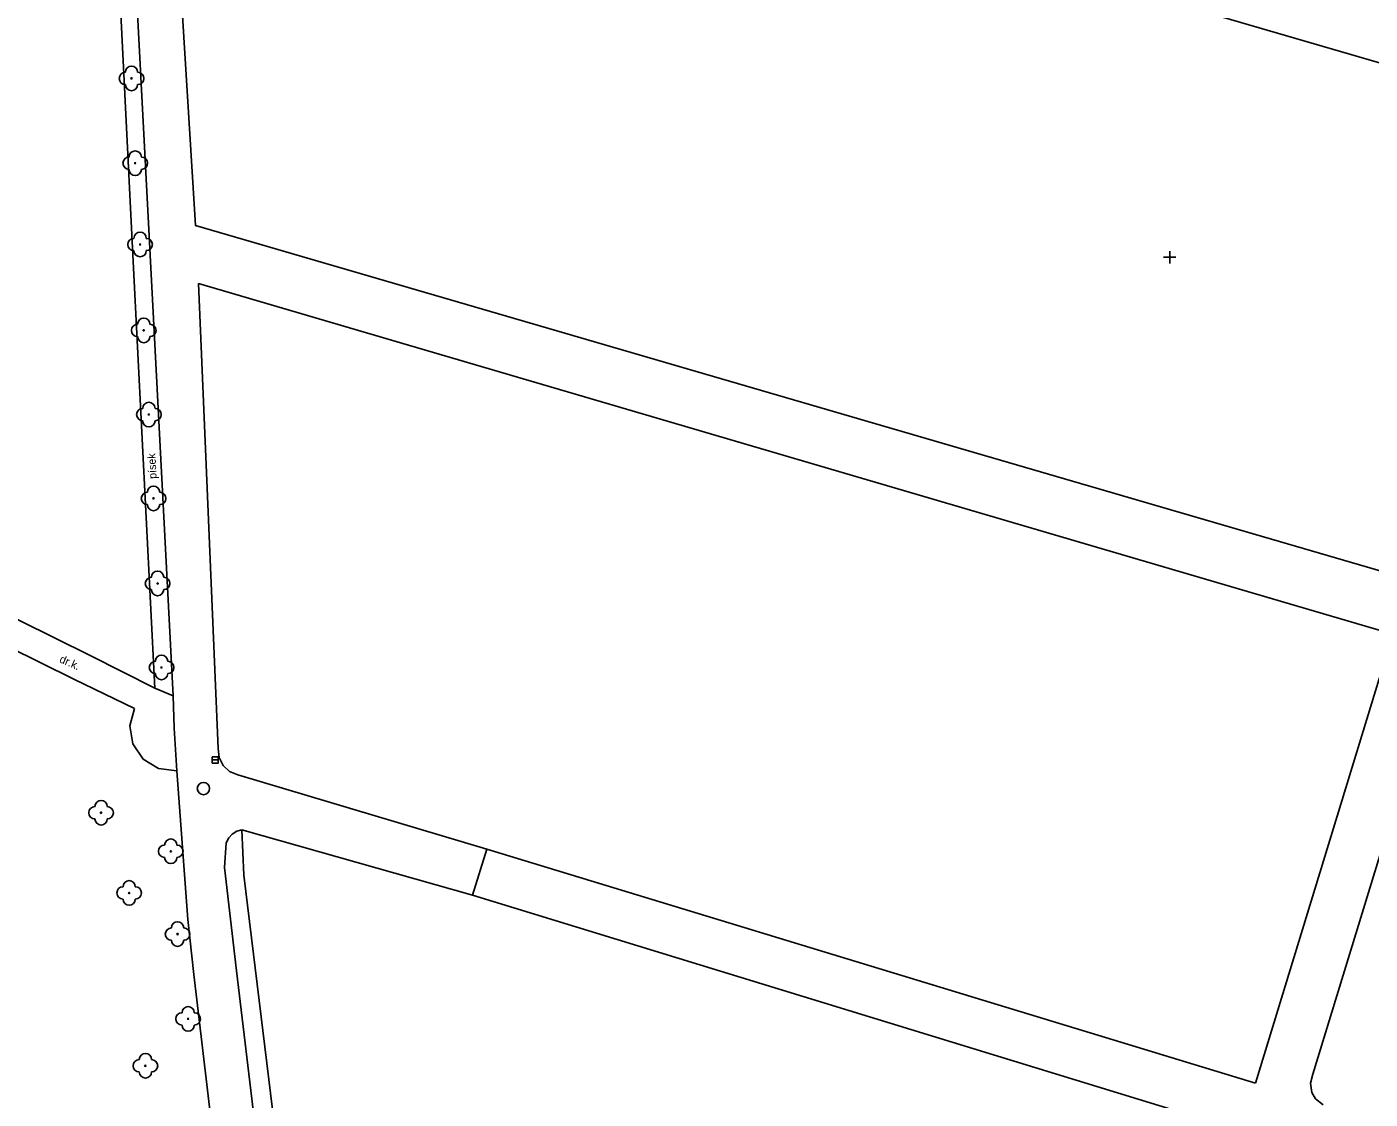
# Model space of a CAD drawing. Extents: x -599951 to -598963, y -1164095 to -1162939.
# Drawn here: x -599660.6 to -599551.5, y -1163869.8 to -1163782.7 of the extents above; entities that cross this region are included whole.
import ezdxf

# ---------------------------------------------------------------- set-up
doc = ezdxf.new("R2010")
doc.units = 0
for name, color, linetype in [('Level 11', 7, 'Continuous'), ('Level 22', 7, 'Continuous'), ('Level 27', 7, 'Continuous'), ('Level 36', 7, 'Continuous'), ('Level 40', 7, 'Continuous'), ('Level 54', 7, 'Continuous')]:
    doc.layers.add(name, color=color, linetype=linetype)

msp = doc.modelspace()

# ---------------------------------------------------------------- linework, layer by layer
at = {"layer": 'Level 11'}
for points in [[(-599655.46, -1163833.77), (-599692.47, -1163815.44), (-599693.4, -1163751.77), (-599693.34, -1163751.57), (-599693.26, -1163751.38), (-599693.13, -1163751.21), (-599692.99, -1163751.06), (-599692.82, -1163750.95), (-599692.63, -1163750.86), (-599692.43, -1163750.8), (-599692.22, -1163750.78), (-599692.01, -1163750.8), (-599691.81, -1163750.85), (-599691.62, -1163750.94), (-599659.73, -1163770.62)], [(-599548.31, -1163827.58), (-599646.91, -1163798.85), (-599649.37, -1163759.08), (-599649.19, -1163758.73), (-599648.96, -1163758.41), (-599648.67, -1163758.14), (-599648.34, -1163757.92), (-599647.98, -1163757.77), (-599647.59, -1163757.67), (-599647.2, -1163757.65), (-599646.81, -1163757.7), (-599646.43, -1163757.81), (-599536.71, -1163789.73)], [(-599650.21, -1163836.4), (-599651.97, -1163801.77), (-599653.32, -1163774.6)], [(-599651.94, -1163775.44), (-599650.4, -1163804.86), (-599648.72, -1163837.03)], [(-599645.06, -1163841.31), (-599646.66, -1163803.57), (-599549.67, -1163832.02)], [(-599656.77, -1163835.69), (-599691.58, -1163818.48)], [(-599648.72, -1163837.03), (-599650.21, -1163836.4), (-599655.46, -1163833.77)], [(-599656.77, -1163835.69), (-599651.86, -1163838.05)], [(-599648.43, -1163843.11), (-599649.9, -1163842.93), (-599651.16, -1163842.16), (-599651.99, -1163840.94), (-599652.24, -1163839.48), (-599651.86, -1163838.05)], [(-599648.43, -1163843.11), (-599648.63, -1163839.67), (-599648.72, -1163837.03)], [(-599644.67, -1163842.68), (-599644.99, -1163842.03), (-599645.06, -1163841.31)], [(-599647.53, -1163855.18), (-599648.43, -1163843.11)], [(-599644.14, -1163843.17), (-599644.67, -1163842.68)], [(-599643.47, -1163843.45), (-599644.14, -1163843.17)], [(-599623.24, -1163849.48), (-599643.47, -1163843.45)], [(-599644.42, -1163848.95), (-599644.21, -1163848.57), (-599643.92, -1163848.26), (-599643.55, -1163848.03), (-599643.14, -1163847.9)], [(-599640.02, -1163875.69), (-599642.99, -1163851.58), (-599643.14, -1163847.9)], [(-599643.14, -1163847.9), (-599624.41, -1163853.21)], [(-599639.28, -1163894.31), (-599642.02, -1163872.23), (-599643.58, -1163859.34), (-599644.55, -1163850.96), (-599644.42, -1163848.95)], [(-599623.24, -1163849.48), (-599624.41, -1163853.21)], [(-599647.05, -1163859.64), (-599647.53, -1163855.18)], [(-599645.58, -1163872.02), (-599647.05, -1163859.64)]]:
    msp.add_lwpolyline(points, dxfattribs=at)
at = {"layer": 'Level 22'}
for centre in [(-599652.1, -1163786.92), (-599651.8, -1163793.8), (-599651.4, -1163800.4), (-599651.11, -1163807.37), (-599650.69, -1163814.2), (-599650.31, -1163821.01), (-599649.98, -1163827.91), (-599649.66, -1163834.73), (-599654.57, -1163846.52), (-599648.91, -1163849.65), (-599652.29, -1163853.03), (-599648.36, -1163856.37), (-599647.5, -1163863.25), (-599650.97, -1163867.06)]:
    msp.add_circle(centre, 0.05, dxfattribs=at)
for centre, start, end in [((-599652.6, -1163786.92), 90, 270), ((-599652.1, -1163786.42), 0, 180), ((-599651.6, -1163786.92), 270, 90), ((-599652.1, -1163787.42), 180, 0), ((-599652.3, -1163793.8), 90, 270), ((-599651.8, -1163793.3), 0, 180), ((-599651.3, -1163793.8), 270, 90), ((-599651.8, -1163794.3), 180, 0), ((-599651.9, -1163800.4), 90, 270), ((-599651.4, -1163799.9), 0, 180), ((-599650.9, -1163800.4), 270, 90), ((-599651.4, -1163800.9), 180, 0), ((-599651.11, -1163806.87), 0, 180), ((-599651.61, -1163807.37), 90, 270), ((-599650.61, -1163807.37), 270, 90), ((-599651.11, -1163807.87), 180, 0), ((-599651.19, -1163814.2), 90, 270), ((-599650.69, -1163813.7), 0, 180), ((-599650.19, -1163814.2), 270, 90), ((-599650.69, -1163814.7), 180, 0), ((-599650.81, -1163821.01), 90, 270), ((-599650.31, -1163820.51), 0, 180), ((-599649.81, -1163821.01), 270, 90), ((-599650.31, -1163821.51), 180, 0), ((-599649.98, -1163827.41), 0, 180), ((-599650.48, -1163827.91), 90, 270), ((-599649.48, -1163827.91), 270, 90), ((-599649.98, -1163828.41), 180, 0), ((-599649.66, -1163834.23), 0, 180), ((-599650.16, -1163834.73), 90, 270), ((-599649.16, -1163834.73), 270, 90), ((-599649.66, -1163835.23), 180, 0), ((-599654.57, -1163846.02), 0, 180), ((-599655.07, -1163846.52), 90, 270), ((-599654.07, -1163846.52), 270, 90), ((-599654.57, -1163847.02), 180, 0), ((-599648.91, -1163849.15), 0, 180), ((-599649.41, -1163849.65), 90, 270), ((-599648.41, -1163849.65), 270, 90), ((-599648.91, -1163850.15), 180, 0), ((-599652.29, -1163852.53), 0, 180), ((-599652.79, -1163853.03), 90, 270), ((-599651.79, -1163853.03), 270, 90), ((-599652.29, -1163853.53), 180, 0), ((-599648.36, -1163855.87), 0, 180), ((-599648.86, -1163856.37), 90, 270), ((-599647.86, -1163856.37), 270, 90), ((-599648.36, -1163856.87), 180, 0), ((-599648, -1163863.25), 90, 270), ((-599647.5, -1163862.75), 0, 180), ((-599647, -1163863.25), 270, 90), ((-599647.5, -1163863.75), 180, 0), ((-599650.97, -1163866.56), 0, 180), ((-599651.47, -1163867.06), 90, 270), ((-599650.97, -1163867.56), 180, 0), ((-599650.47, -1163867.06), 270, 90)]:
    msp.add_arc(centre, 0.5, start, end, dxfattribs=at)
at = {"layer": 'Level 27'}
msp.add_line((-599645.55, -1163842.24), (-599645.05, -1163842.24), dxfattribs=at)
msp.add_lwpolyline([(-599645.55, -1163842.49), (-599645.05, -1163842.49), (-599645.05, -1163841.99), (-599645.55, -1163841.99)], close=True, dxfattribs=at)
msp.add_circle((-599646.26, -1163844.56), 0.5, dxfattribs=at)
at = {"layer": 'Level 36'}
for p, q in [((-599567.79, -1163801.93), (-599567.79, -1163800.93)), ((-599568.29, -1163801.43), (-599567.29, -1163801.43))]:
    msp.add_line(p, q, dxfattribs=at)
at = {"layer": 'Level 54'}
for points in [[(-599560.84, -1163868.48), (-599549.67, -1163832.02), (-599548.47, -1163828.09), (-599548.31, -1163827.58), (-599536.71, -1163789.73), (-599535.78, -1163786.68)], [(-599556.18, -1163867.75), (-599546.12, -1163834.89)], [(-599623.24, -1163849.48), (-599560.84, -1163868.48)], [(-599563.64, -1163871.83), (-599624.41, -1163853.21)], [(-599556.38, -1163868.47), (-599556.18, -1163867.75)], [(-599556.25, -1163869.23), (-599556.38, -1163868.47)], [(-599555.96, -1163869.73), (-599556.25, -1163869.23)], [(-599555.35, -1163870.22), (-599555.96, -1163869.73)]]:
    msp.add_lwpolyline(points, dxfattribs=at)

# ---------------------------------------------------------------- texts
at = {"layer": 'Level 40'}
for s, rotation, p in [('písek', 92.792, (-599650.06, -1163819.41)), ('dr.k.', 336.7019, (-599658.01, -1163834.29))]:
    msp.add_text(s, height=0.65, rotation=rotation, dxfattribs=at).set_placement(p)

doc.saveas('drawing.dxf')
